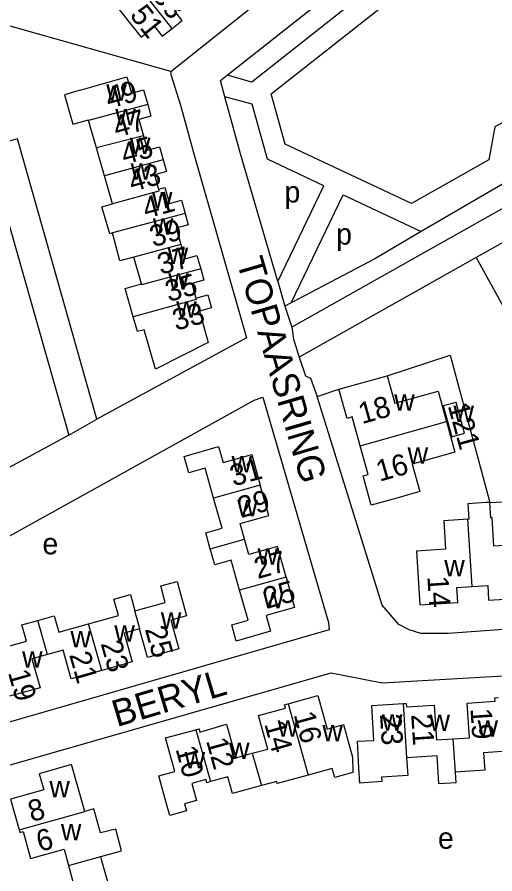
# Model space of a CAD drawing. Extents: x 159441 to 162086, y 388175 to 389787.
# Drawn here: x 160090.5 to 160180.3, y 388364.6 to 388525.7 of the extents above; entities that cross this region are included whole.
import ezdxf

# ---------------------------------------------------------------- set-up
doc = ezdxf.new("R2010")
doc.units = 0
for name, color, linetype in [('BLT_Basislijn', 7, 'Continuous'), ('BLT_Bebouwing', 7, 'Continuous'), ('BLT_Centroide', 7, 'Continuous'), ('BLT_Huisnummer', 7, 'Continuous'), ('BLT_Huisnummer_ tussenligend', 7, 'Continuous'), ('BLT_Onderverdeling_panden', 7, 'Continuous'), ('BLT_Straatnaam', 7, 'Continuous')]:
    doc.layers.add(name, color=color, linetype=linetype)

msp = doc.modelspace()

# ---------------------------------------------------------------- linework, layer by layer
at = {"layer": 'BLT_Basislijn'}
for p, q in [((160119.41, 388515.48), (160165.99, 388552.61)), ((160182.49, 388494.74), (160166.46, 388485.35)), ((160176.78, 388480.47), (160143.51, 388461.77)), ((160139.51, 388475.96), (160140.85, 388471.36)), ((160142.04, 388471.99), (160140.85, 388471.36)), ((160140.85, 388471.36), (160142.14, 388467.37)), ((160160.1, 388458.26), (160171.89, 388462.1)), ((160171.89, 388462.1), (160179.36, 388434.46)), ((160146.93, 388454.35), (160151, 388455.73)), ((160100.2, 388447.07), (160105.46, 388450.09)), ((160179.36, 388434.46), (160214.91, 388435.95)), ((160159.15, 388400.5), (160256.8, 388406.25)), ((160085.3, 388384.03), (160149.53, 388402.41)), ((160149.53, 388402.41), (160159.15, 388400.5))]:
    msp.add_line(p, q, dxfattribs=at)
for points in [[(160191.31, 388551.49), (160211.63, 388545.15), (160212.45, 388537.47), (160220.7, 388533.74), (160217.89, 388521.08), (160210.44, 388517.12), (160205.4, 388518.53), (160180.3, 388505.08), (160179.18, 388498.88), (160164.67, 388490.61), (160140.91, 388501.82), (160138.29, 388511.25), (160166.47, 388533.51), (160166.75, 388539.71), (160184.75, 388554.07), (160191.31, 388551.49)], [(160162.79, 388540.71), (160162.56, 388535.57), (160134.64, 388513.47), (160129.96, 388514.74)], [(160129.96, 388514.74), (160162, 388540.08), (160162.79, 388540.71)], [(160345.51, 388532.94), (160284.11, 388541.13), (160277.64, 388541.36), (160270.8, 388540.16), (160265.96, 388538.09), (160259.43, 388534.43), (160234.88, 388520.28), (160209.07, 388504.92), (160200.13, 388500), (160197.08, 388498.02), (160194.89, 388497.11), (160142.14, 388467.37)], [(160294.83, 388533.49), (160284.1, 388534.82), (160279.81, 388535.15), (160272.01, 388533.79), (160268.09, 388532.17), (160230.9, 388510.82), (160211.52, 388500), (160176.78, 388480.47)], [(160119.41, 388515.48), (160078.46, 388526.99), (160070.12, 388528.98), (160069.29, 388528.74)], [(160100.2, 388447.07), (160086.64, 388439.75), (160075.23, 388433.46), (160074.75, 388434.01), (160055.42, 388500), (160050.49, 388517.35)], [(160119.41, 388515.48), (160119.37, 388514.88), (160121.21, 388509.13), (160123.7, 388500), (160133.61, 388465.38), (160105.46, 388450.09)], [(160129.55, 388510.71), (160128.71, 388513.76), (160129.96, 388514.74)], [(160139.51, 388475.96), (160132.52, 388500), (160129.55, 388510.71)], [(160139.51, 388475.96), (160148.16, 388493.98), (160137.55, 388498.99), (160134.68, 388509.31), (160129.55, 388510.71)], [(160105.46, 388450.09), (160090.56, 388502.82), (160084.8, 388501.19), (160100.2, 388447.07)], [(160142.04, 388471.99), (160151.78, 388492.27), (160166.46, 388485.35)], [(160166.46, 388485.35), (160157.75, 388480.25), (160142.04, 388471.99)], [(160176.78, 388480.47), (160194, 388449.35), (160210.54, 388459.07)], [(160142.14, 388467.37), (160142.46, 388465.11), (160143.51, 388461.77)], [(160143.51, 388461.77), (160144.72, 388458.22), (160145.67, 388457.82), (160146.93, 388454.35)], [(160073.38, 388419.71), (160083.44, 388425.01), (160135.09, 388453.64), (160136.7, 388454.22), (160149.05, 388411.9), (160149.19, 388410.5), (160082.23, 388391.17), (160081.75, 388391.93), (160078.89, 388400.97)], [(160215.86, 388413.01), (160171.52, 388409.8), (160166.41, 388409.82), (160164.18, 388410.48), (160162.24, 388411.49), (160159.15, 388415.15), (160146.93, 388454.35)]]:
    msp.add_lwpolyline(points, dxfattribs=at)
at = {"layer": 'BLT_Bebouwing'}
for p, q in [((160105.42, 388501.11), (160103.95, 388506.24)), ((160113.87, 388475.55), (160112.46, 388480.57)), ((160151, 388455.73), (160160.1, 388458.26)), ((160179.36, 388434.46), (160178.6, 388434.41))]:
    msp.add_line(p, q, dxfattribs=at)
for points in [[(160112.51, 388532.58), (160108.14, 388529.1), (160113.84, 388521.93), (160116.34, 388523.92), (160117.8, 388522.08), (160119.67, 388523.57)], [(160119.67, 388523.57), (160121.54, 388525.05), (160120.09, 388526.89), (160122.43, 388528.75)], [(160102.33, 388511.93), (160111.12, 388514.44), (160112, 388511.38), (160114.27, 388512.02), (160115.05, 388509.23)], [(160102.33, 388511.93), (160099.38, 388511.09), (160100.95, 388505.56), (160103.91, 388506.4), (160103.95, 388506.24)], [(160115.05, 388509.23), (160115.65, 388507.09), (160113.39, 388506.46), (160114.25, 388503.39)], [(160114.25, 388503.39), (160115.01, 388500.68), (160117.27, 388501.32), (160117.64, 388500), (160117.96, 388498.84)], [(160106.92, 388495.86), (160105.74, 388500), (160105.42, 388501.11)], [(160117.96, 388498.84), (160118.57, 388496.68), (160116.31, 388496.05), (160117.08, 388493.31)], [(160108.43, 388490.58), (160106.92, 388495.86)], [(160117.08, 388493.31), (160118.28, 388493.65), (160119.13, 388490.62), (160121.39, 388491.26), (160122.09, 388488.79)], [(160108.44, 388485.1), (160107.91, 388484.95), (160106.46, 388490.03), (160108.43, 388490.58)], [(160122.09, 388488.79), (160122.69, 388486.62), (160120.43, 388485.99), (160121.29, 388482.94)], [(160112.46, 388480.57), (160109.84, 388479.87), (160108.44, 388485.1)], [(160121.29, 388482.94), (160122.05, 388480.21), (160124.32, 388480.85), (160125.01, 388478.38)], [(160125.01, 388478.38), (160125.62, 388476.22), (160123.34, 388475.58), (160124.11, 388472.86)], [(160112.32, 388469.36), (160110.83, 388474.69), (160113.87, 388475.55)], [(160124.11, 388472.86), (160126.38, 388473.5), (160127.07, 388471.04), (160124.81, 388470.4), (160126.45, 388464.54), (160116.49, 388459.47), (160114.4, 388466.92), (160113.11, 388466.55), (160112.32, 388469.36)], [(160160.1, 388458.26), (160161.54, 388453.11), (160169.64, 388455.37), (160170.97, 388450.55), (160171.23, 388449.63)], [(160154.99, 388445.11), (160153.49, 388450.51), (160152.53, 388450.24), (160151, 388455.73)], [(160171.23, 388449.63), (160172.81, 388443.88), (160164.75, 388441.62), (160166.19, 388436.47), (160161.89, 388435.26), (160157.08, 388433.9), (160155.53, 388439.45), (160156.49, 388439.72), (160154.99, 388445.11)], [(160127.45, 388435.27), (160125.87, 388440.88), (160122.79, 388440.01), (160121.93, 388443.08), (160128.37, 388444.93), (160129.22, 388441.92), (160134.61, 388443.44), (160136.21, 388437.71)], [(160133.26, 388427.55), (160132.44, 388430.49), (160137.81, 388431.98), (160136.21, 388437.71)], [(160126.82, 388425.73), (160125.97, 388428.75), (160129.05, 388429.62), (160127.45, 388435.27)], [(160178.6, 388434.41), (160175.22, 388434.19), (160175.41, 388431.29), (160175.24, 388431.28)], [(160176.07, 388418.65), (160178.97, 388418.84), (160179.15, 388416.04), (160186.29, 388416.5), (160185.96, 388421.49), (160185.63, 388426.58), (160180.15, 388426.22), (160179.8, 388431.56), (160179.55, 388431.54), (160179.36, 388434.46)], [(160175.24, 388431.28), (160170.71, 388430.99), (160171.06, 388425.65), (160165.57, 388425.29), (160166.22, 388415.19), (160173.35, 388415.66), (160173.17, 388418.46), (160176.07, 388418.65)], [(160141.07, 388420.42), (160139.46, 388426.15), (160134.08, 388424.64), (160133.26, 388427.55)], [(160132.33, 388417.97), (160130.75, 388423.58), (160127.67, 388422.71), (160126.82, 388425.73)], [(160112.66, 388414.06), (160118.36, 388415.66), (160117.5, 388418.74), (160120.57, 388419.6), (160121.02, 388417.97), (160122.37, 388413.15), (160119.39, 388412.31), (160120.9, 388406.93), (160115, 388405.28), (160113.49, 388410.66)], [(160141.07, 388420.42), (160142.68, 388414.68), (160137.33, 388413.18), (160138.16, 388410.23), (160131.7, 388408.38), (160130.84, 388411.45), (160133.92, 388412.32), (160132.33, 388417.97)], [(160103.95, 388411.61), (160109.58, 388413.19), (160108.71, 388416.28), (160111.79, 388417.14), (160112.66, 388414.06)], [(160094.42, 388412.27), (160097.46, 388413.12), (160098.32, 388410.04), (160103.95, 388411.61)], [(160086.65, 388406.77), (160092.28, 388408.35), (160091.42, 388411.42), (160094.42, 388412.27)], [(160113.49, 388410.66), (160110.61, 388409.85), (160112.13, 388404.47), (160106.4, 388402.86)], [(160106.4, 388402.86), (160100.67, 388401.26), (160099.16, 388406.66), (160096.23, 388405.84)], [(160096.23, 388405.84), (160093.29, 388405.02), (160094.81, 388399.62), (160089.1, 388398.02)], [(160141.46, 388396.61), (160147.06, 388398.16), (160148.82, 388391.85), (160151.88, 388392.7), (160153.57, 388386.58), (160153.62, 388383.7), (160150.21, 388382.75), (160149.74, 388384.45), (160145.21, 388383.18)], [(160172.44, 388390.01), (160175.56, 388390.21), (160175.14, 388396.73), (160180.37, 388397.06), (160180.33, 388397.73), (160181.01, 388397.77)], [(160134.72, 388387.28), (160137.63, 388388.08), (160135.9, 388394.39), (160140.96, 388395.77), (160140.79, 388396.42), (160141.46, 388396.61)], [(160163.73, 388386.45), (160163.95, 388383.08), (160159.01, 388382.77), (160159.07, 388381.96), (160154.93, 388381.69), (160154.76, 388384.57), (160154.47, 388389.56), (160157.59, 388389.69), (160157.2, 388396.25), (160163.06, 388396.62)], [(160163.06, 388396.62), (160163.64, 388396.66), (160163.68, 388396), (160168.9, 388396.34), (160169.32, 388389.81), (160172.44, 388390.01)], [(160124.13, 388391.72), (160124.71, 388391.87), (160124.83, 388391.28), (160129.86, 388392.74), (160131.59, 388386.43), (160134.72, 388387.28)], [(160126.86, 388381.95), (160126.2, 388381.76), (160126.04, 388382.34), (160123.32, 388381.58), (160124.2, 388378.41), (160121.96, 388377.78), (160122.32, 388376.48), (160119.19, 388375.61), (160118.46, 388378.21), (160117.12, 388383.03), (160120.17, 388383.88), (160118.42, 388390.18), (160124.13, 388391.72)], [(160181.67, 388387.6), (160178.2, 388387.38), (160178.41, 388384.09), (160172.85, 388383.73)], [(160172.85, 388383.73), (160172.98, 388381.74), (160169.78, 388381.54), (160169.44, 388386.82), (160163.73, 388386.45)], [(160103.22, 388376.36), (160100.75, 388385.16), (160094.65, 388383.43), (160095.5, 388380.4), (160089.25, 388378.64), (160090.86, 388372.91)], [(160136.43, 388381.2), (160131.02, 388379.7), (160130.14, 388382.86), (160126.86, 388381.95)], [(160145.21, 388383.18), (160139.4, 388381.6), (160139.3, 388382), (160136.43, 388381.2)], [(160106.22, 388367.88), (160110.14, 388368.97), (160109.05, 388373.04), (160106.18, 388372.33), (160104.93, 388376.83), (160103.22, 388376.36)], [(160090.86, 388372.91), (160091, 388372.41), (160091.64, 388372.58), (160093.02, 388367.52), (160099.33, 388369.24), (160100.16, 388366.22)], [(160105.34, 388358.85), (160108.55, 388359.72), (160107.32, 388364), (160106.45, 388367.07), (160106.22, 388367.88)], [(160100.16, 388366.22), (160100.98, 388363.2), (160094.65, 388361.47), (160096.1, 388356.43)]]:
    msp.add_lwpolyline(points, dxfattribs=at)
msp.add_lwpolyline([(160170.62, 388452.58), (160172.21, 388446.8), (160174.61, 388447.46), (160173.03, 388453.24)], close=True, dxfattribs=at)
at = {"layer": 'BLT_Onderverdeling_panden'}
for p, q in [((160119.67, 388523.57), (160112.51, 388532.58)), ((160115.05, 388509.23), (160103.95, 388506.24)), ((160114.25, 388503.39), (160105.42, 388501.11)), ((160117.96, 388498.84), (160106.92, 388495.86)), ((160122.09, 388488.79), (160108.44, 388485.1)), ((160121.29, 388482.94), (160112.46, 388480.57)), ((160154.99, 388445.11), (160171.23, 388449.63)), ((160136.21, 388437.71), (160127.45, 388435.27)), ((160176.07, 388418.65), (160175.24, 388431.28)), ((160126.82, 388425.73), (160133.26, 388427.55)), ((160141.07, 388420.42), (160132.33, 388417.97)), ((160096.23, 388405.84), (160094.42, 388412.27)), ((160106.4, 388402.86), (160103.95, 388411.61)), ((160141.46, 388396.61), (160145.21, 388383.18)), ((160163.06, 388396.62), (160163.73, 388386.45)), ((160124.13, 388391.72), (160126.86, 388381.95)), ((160172.44, 388390.01), (160172.85, 388383.73)), ((160134.72, 388387.28), (160136.43, 388381.2)), ((160090.86, 388372.91), (160103.22, 388376.36)), ((160100.16, 388366.22), (160106.22, 388367.88))]:
    msp.add_line(p, q, dxfattribs=at)
for points in [[(160117.08, 388493.31), (160117.17, 388492.99), (160108.43, 388490.58)], [(160125.01, 388478.38), (160113.91, 388475.38), (160113.87, 388475.55)], [(160124.11, 388472.86), (160124.18, 388472.59), (160112.32, 388469.36)], [(160113.49, 388410.66), (160113.6, 388410.69), (160112.66, 388414.06)]]:
    msp.add_lwpolyline(points, dxfattribs=at)

# ---------------------------------------------------------------- texts
at = {"layer": 'BLT_Centroide'}
for s, p in [('w', (160107.26, 388510)), ('w', (160108.96, 388505.34)), ('w', (160111.7, 388499.94)), ('w', (160111.85, 388495.12)), ('p', (160140.77, 388490.83)), ('w', (160115.85, 388489.75)), ('w', (160116.02, 388484.78)), ('p', (160150.48, 388482.91)), ('w', (160118.8, 388479.25)), ('w', (160118.91, 388474.47)), ('w', (160120.41, 388469.19)), ('w', (160161.39, 388451.69)), ('w', (160172.53, 388449.55)), ('w', (160163.91, 388441.7)), ('w', (160130.82, 388440.09)), ('w', (160131.89, 388431.83)), ('e', (160095.27, 388424.69)), ('w', (160135.7, 388422.75)), ('w', (160170.81, 388420.56)), ('w', (160136.75, 388414.52)), ('w', (160117.52, 388410.7)), ('w', (160100.52, 388407.19)), ('w', (160108.78, 388408.25)), ('w', (160091.44, 388403.39)), ('w', (160159.09, 388391.56)), ('w', (160168.02, 388391.5)), ('w', (160139.47, 388390.41)), ('w', (160147.89, 388389.56)), ('w', (160177.06, 388390.42)), ('w', (160130.34, 388386.22)), ('w', (160121.98, 388384.45)), ('w', (160096.56, 388379.03)), ('w', (160098.73, 388370.94)), ('e', (160169.62, 388369.34))]:
    msp.add_text(s, height=4, dxfattribs=at).set_placement(p)
at = {"layer": 'BLT_Huisnummer'}
for s, rotation, p in [('51', 308.4977, (160111.54, 388526.02)), ('49', 15.6495, (160107.75, 388508.42)), ('45', 15.6495, (160110.67, 388497.91)), ('41', 15.6495, (160114.74, 388487.73)), ('37', 15.6495, (160117.52, 388477.2)), ('33', 15.6495, (160120.35, 388466.69)), ('18', 15.7565, (160155.32, 388449.14)), ('121', 285.429, (160171.43, 388452.66)), ('16', 15.7565, (160158.64, 388438.32)), ('31', 15.6407, (160131.17, 388437.43)), ('25', 15.6407, (160137.4, 388414.41)), ('14', 273.8301, (160167.61, 388420.51)), ('25', 285.9763, (160114.49, 388410.63)), ('21', 285.9763, (160100.26, 388405.83)), ('16', 285.5487, (160142.46, 388394.57)), ('23', 273.6889, (160158.71, 388394.62)), ('10', 285.5487, (160120.26, 388388.11)), ('8', 15.705, (160093.21, 388374.34))]:
    msp.add_text(s, height=4, rotation=rotation, dxfattribs=at).set_placement(p)
at = {"layer": 'BLT_Huisnummer_ tussenligend'}
for s, rotation, p in [('53', 308.4977, (160115.75, 388529.61)), ('47', 15.6495, (160109.2, 388503)), ('43', 15.6495, (160112.12, 388492.81)), ('39', 15.6495, (160116.07, 388482.4)), ('35', 15.6495, (160118.99, 388472.1)), ('29', 15.6407, (160132.61, 388431.48)), ('27', 15.6407, (160135.72, 388420.03)), ('23', 285.9763, (160106.17, 388407.92)), ('19', 285.9763, (160088.76, 388402.45)), ('19', 273.6889, (160175.72, 388395.69)), ('21', 273.6889, (160164.58, 388394.58)), ('14', 285.5487, (160136.94, 388392.8)), ('12', 285.5487, (160126, 388389.66)), ('6', 15.705, (160094.76, 388368.71))]:
    msp.add_text(s, height=4, rotation=rotation, dxfattribs=at).set_placement(p)
at = {"layer": 'BLT_Straatnaam'}
for s, rotation, p in [('TOPAASRING', 286.2793, (160131.74, 388479.75)), ('BERYL', 16.501, (160109.24, 388392.2))]:
    msp.add_text(s, height=5, rotation=rotation, dxfattribs=at).set_placement(p)

doc.saveas('drawing.dxf')
